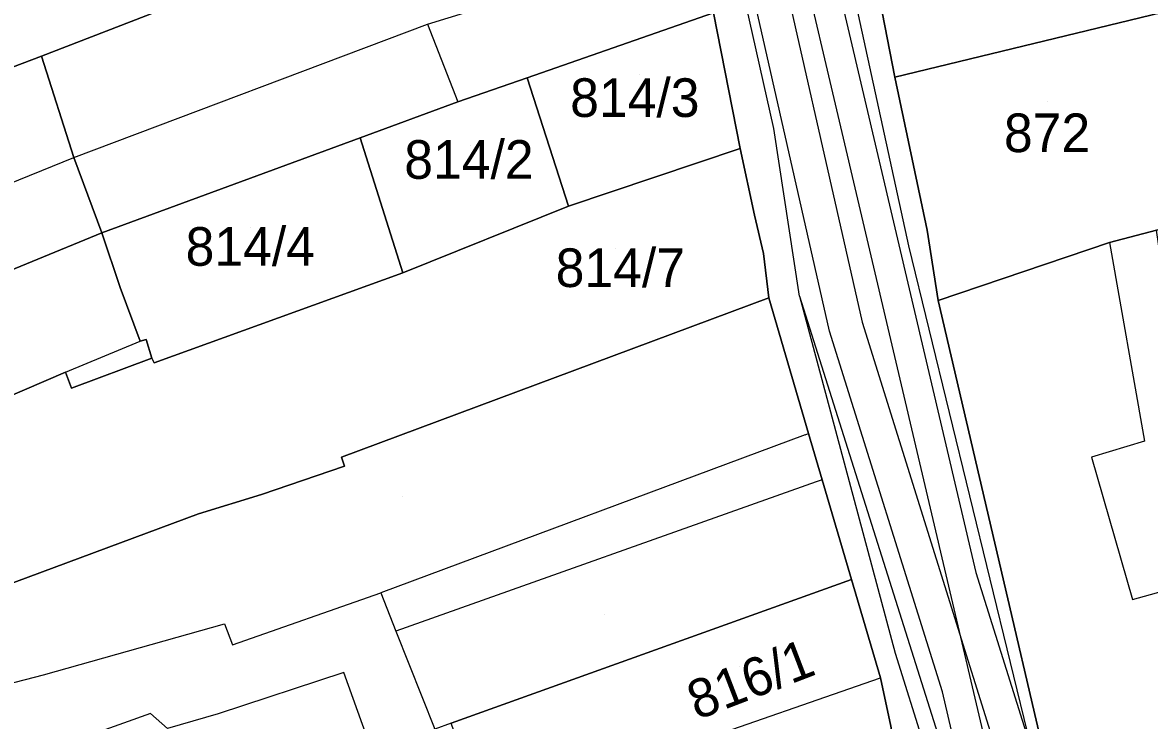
# Model space of a CAD drawing. Extents: x -263423 to -261326, y -1240067 to -1237864.
# Drawn here: x -262708 to -262649.7, y -1239503.3 to -1239467.2 of the extents above; entities that cross this region are included whole.
import ezdxf

# ---------------------------------------------------------------- set-up
doc = ezdxf.new("R2010")
doc.units = 0
for name, color, linetype in [('body_kn', 7, 'Continuous'), ('kladpar_druhypozemkov', 7, 'Continuous'), ('kladpar_hranice', 7, 'Continuous'), ('kladpar_parcelnecisla', 7, 'Continuous'), ('kladpar_plochy', 7, 'Continuous'), ('tarchy_linie', 7, 'Continuous'), ('zappar_hrandruhpozemk', 7, 'Continuous')]:
    doc.layers.add(name, color=color, linetype=linetype)

msp = doc.modelspace()

# ---------------------------------------------------------------- linework, layer by layer
at = {"layer": 'body_kn'}
for p, q in [((-262687.05, -1239467.29), (-262687.05, -1239467.29)), ((-262707.03, -1239468.96), (-262707.03, -1239468.96)), ((-262707.03, -1239468.96), (-262707.03, -1239468.96)), ((-262681.9, -1239470.07), (-262681.9, -1239470.07)), ((-262681.9, -1239470.07), (-262681.9, -1239470.07)), ((-262662.87, -1239470.04), (-262662.87, -1239470.04)), ((-262685.48, -1239471.32), (-262685.48, -1239471.32)), ((-262669.14, -1239472.7), (-262669.14, -1239472.7)), ((-262690.54, -1239473.18), (-262690.54, -1239473.18)), ((-262690.54, -1239473.18), (-262690.54, -1239473.18)), ((-262670.88, -1239473.74), (-262670.88, -1239473.74)), ((-262705.35, -1239474.2), (-262705.35, -1239474.2)), ((-262705.35, -1239474.2), (-262705.35, -1239474.2)), ((-262679.76, -1239476.72), (-262679.76, -1239476.72)), ((-262670.13, -1239477.19), (-262670.13, -1239477.19)), ((-262661.2, -1239477.95), (-262661.2, -1239477.95)), ((-262703.91, -1239478.1), (-262703.91, -1239478.1)), ((-262651.76, -1239478.6), (-262651.76, -1239478.6)), ((-262651.76, -1239478.6), (-262651.76, -1239478.6)), ((-262669.67, -1239479.17), (-262669.67, -1239479.17)), ((-262662.17, -1239478.76), (-262662.17, -1239478.76)), ((-262662.17, -1239478.76), (-262662.17, -1239478.76)), ((-262688.34, -1239480.16), (-262688.34, -1239480.16)), ((-262688.34, -1239480.16), (-262688.34, -1239480.16)), ((-262702.95, -1239480.92), (-262702.95, -1239480.92)), ((-262669.4, -1239481.46), (-262669.4, -1239481.46)), ((-262667.81, -1239481.37), (-262667.81, -1239481.37)), ((-262660.64, -1239481.59), (-262660.64, -1239481.59)), ((-262666.25, -1239483.18), (-262666.25, -1239483.18)), ((-262664.56, -1239482.72), (-262664.56, -1239482.72)), ((-262701.93, -1239483.7), (-262701.93, -1239483.7)), ((-262701.62, -1239483.62), (-262701.62, -1239483.62)), ((-262701.32, -1239484.58), (-262701.32, -1239484.58)), ((-262701.2, -1239484.83), (-262701.2, -1239484.83)), ((-262705.78, -1239485.31), (-262705.78, -1239485.31)), ((-262705.78, -1239485.31), (-262705.78, -1239485.31)), ((-262705.48, -1239486.14), (-262705.48, -1239486.14)), ((-262667.34, -1239488.48), (-262667.34, -1239488.48)), ((-262667.52, -1239488.55), (-262667.52, -1239488.55)), ((-262649.95, -1239488.87), (-262649.95, -1239488.87)), ((-262652.7, -1239489.7), (-262652.7, -1239489.7)), ((-262691.51, -1239489.71), (-262691.51, -1239489.71)), ((-262691.35, -1239490.17), (-262691.35, -1239490.17)), ((-262666.94, -1239490.98), (-262666.94, -1239490.98)), ((-262666.94, -1239490.98), (-262666.94, -1239490.98)), ((-262666.64, -1239490.87), (-262666.64, -1239490.87)), ((-262666.64, -1239490.87), (-262666.64, -1239490.87)), ((-262695.64, -1239491.63), (-262695.64, -1239491.63)), ((-262698.9, -1239492.64), (-262698.9, -1239492.64)), ((-262665.12, -1239496.03), (-262665.12, -1239496.03)), ((-262658.68, -1239495.67), (-262658.68, -1239495.67)), ((-262689.47, -1239496.72), (-262689.47, -1239496.72)), ((-262689.47, -1239496.72), (-262689.47, -1239496.72)), ((-262650.58, -1239497.06), (-262650.58, -1239497.06)), ((-262697.56, -1239498.32), (-262697.56, -1239498.32)), ((-262697.56, -1239498.32), (-262697.56, -1239498.32)), ((-262688.69, -1239498.71), (-262688.69, -1239498.71)), ((-262688.69, -1239498.71), (-262688.69, -1239498.71)), ((-262697.14, -1239499.41), (-262697.14, -1239499.41)), ((-262662.85, -1239499.85), (-262662.85, -1239499.85)), ((-262662.85, -1239499.85), (-262662.85, -1239499.85)), ((-262706.92, -1239500.97), (-262706.92, -1239500.97)), ((-262706.92, -1239500.97), (-262706.92, -1239500.97)), ((-262691.38, -1239500.85), (-262691.38, -1239500.85)), ((-262663.62, -1239501.12), (-262663.62, -1239501.12)), ((-262660.41, -1239501.85), (-262660.41, -1239501.85)), ((-262701.38, -1239502.97), (-262701.38, -1239502.97)), ((-262697.88, -1239502.98), (-262697.88, -1239502.98))]:
    msp.add_line(p, q, dxfattribs=at)
at = {"layer": 'kladpar_druhypozemkov'}
for p, q in [((-262676.11, -1239469.9), (-262676.11, -1239469.9)), ((-262654.96, -1239471.32), (-262654.96, -1239471.32)), ((-262684.81, -1239473.6), (-262684.81, -1239473.6)), ((-262696.21, -1239477.8), (-262696.21, -1239477.8)), ((-262677.31, -1239478.9), (-262677.31, -1239478.9)), ((-262688.36, -1239491.72), (-262688.36, -1239491.72)), ((-262677.88, -1239497.83), (-262677.88, -1239497.83)), ((-262670.93, -1239500.56), (-262670.93, -1239500.56))]:
    msp.add_line(p, q, dxfattribs=at)
at = {"layer": 'kladpar_hranice'}
for points in [[(-262651.57, -1239458.27), (-262640.29, -1239456.23), (-262634.81, -1239455.02), (-262633.4, -1239454.67), (-262630.73, -1239454.15), (-262628.24, -1239453.63), (-262625.76, -1239453.18), (-262625.64, -1239453.63), (-262623.72, -1239461.74), (-262623.02, -1239464.55), (-262622.56, -1239466.4), (-262630.34, -1239468.2), (-262631.29, -1239468.37), (-262632.46, -1239463.71), (-262638.75, -1239464.21), (-262646.28, -1239466.01), (-262662.87, -1239470.04), (-262664.29, -1239462.76), (-262664.76, -1239460.72), (-262651.57, -1239458.27)], [(-262746.98, -1239474.75), (-262747.23, -1239474.3), (-262737.12, -1239470.65), (-262722.57, -1239465.28), (-262710.03, -1239460.72), (-262708.4, -1239465.25), (-262683.81, -1239456.55), (-262683.56, -1239457.28), (-262674.53, -1239454.29), (-262673.91, -1239456.95), (-262689.22, -1239462.05), (-262707.03, -1239468.96), (-262722.19, -1239474.7), (-262728.71, -1239477.37), (-262741.52, -1239482.61), (-262741.6, -1239482.35), (-262746.4, -1239484.13), (-262746.3, -1239484.46), (-262768.56, -1239493.52), (-262771.73, -1239485.18), (-262746.98, -1239474.75)], [(-262673.91, -1239456.95), (-262672.76, -1239462.9), (-262672.25, -1239466.72), (-262681.9, -1239470.07), (-262685.48, -1239471.32), (-262690.54, -1239473.18), (-262703.91, -1239478.1), (-262705.35, -1239474.2), (-262707.03, -1239468.96), (-262689.22, -1239462.05), (-262673.91, -1239456.95)], [(-262664.29, -1239462.76), (-262662.87, -1239470.04), (-262661.2, -1239477.95), (-262660.64, -1239481.59), (-262651.96, -1239518.75), (-262652.34, -1239518.96), (-262655.32, -1239520.58), (-262656.24, -1239521.08), (-262658.47, -1239522.41), (-262657.51, -1239520.31), (-262663.57, -1239504.3), (-262662.99, -1239504.11), (-262663.09, -1239503.63), (-262663.62, -1239501.12), (-262665.12, -1239496.03), (-262666.64, -1239490.87), (-262667.34, -1239488.48), (-262669.4, -1239481.46), (-262669.67, -1239479.17), (-262670.13, -1239477.19), (-262670.88, -1239473.74), (-262672.25, -1239466.72)], [(-262646.28, -1239466.01), (-262638.75, -1239464.21), (-262637.53, -1239469.32), (-262636.88, -1239471.56), (-262635.95, -1239475.13), (-262637.22, -1239475.3), (-262644.23, -1239476.67), (-262649.33, -1239477.96), (-262651.76, -1239478.6), (-262660.64, -1239481.59), (-262661.2, -1239477.95), (-262662.87, -1239470.04), (-262646.28, -1239466.01)], [(-262672.25, -1239466.72), (-262670.88, -1239473.74), (-262679.76, -1239476.72), (-262681.9, -1239470.07), (-262672.25, -1239466.72)], [(-262707.03, -1239468.96), (-262705.35, -1239474.2), (-262703.91, -1239478.1), (-262714.74, -1239482.55), (-262730.81, -1239488.41), (-262739.88, -1239492.24), (-262744.16, -1239494.01), (-262744.11, -1239494.26), (-262765.78, -1239503.15), (-262768.56, -1239493.52), (-262746.3, -1239484.46), (-262746.4, -1239484.13), (-262741.6, -1239482.35), (-262741.52, -1239482.61), (-262728.71, -1239477.37), (-262722.19, -1239474.7), (-262707.03, -1239468.96)], [(-262681.9, -1239470.07), (-262679.76, -1239476.72), (-262688.34, -1239480.16), (-262690.54, -1239473.18), (-262685.48, -1239471.32), (-262681.9, -1239470.07)], [(-262690.54, -1239473.18), (-262688.34, -1239480.16), (-262701.2, -1239484.83), (-262701.32, -1239484.58), (-262701.62, -1239483.62), (-262701.93, -1239483.7), (-262702.95, -1239480.92), (-262703.91, -1239478.1), (-262690.54, -1239473.18)], [(-262688.34, -1239480.16), (-262679.76, -1239476.72), (-262670.88, -1239473.74), (-262670.13, -1239477.19), (-262669.67, -1239479.17), (-262669.4, -1239481.46), (-262691.51, -1239489.71), (-262691.35, -1239490.17), (-262695.64, -1239491.63), (-262698.9, -1239492.64), (-262709.07, -1239496.42), (-262710.75, -1239492.06), (-262724.32, -1239497.14), (-262737.87, -1239501.77), (-262738.69, -1239499.79), (-262713.35, -1239489.21), (-262713.53, -1239488.63), (-262705.78, -1239485.31), (-262705.48, -1239486.14), (-262701.32, -1239484.58), (-262701.2, -1239484.83), (-262688.34, -1239480.16)], [(-262644.23, -1239476.67), (-262643.83, -1239478.97), (-262643.29, -1239483.24), (-262641.64, -1239491.6), (-262636.86, -1239513.79), (-262651.96, -1239518.75), (-262660.64, -1239481.59), (-262651.76, -1239478.6), (-262649.33, -1239477.96), (-262644.23, -1239476.67)], [(-262730.81, -1239488.41), (-262714.74, -1239482.55), (-262703.91, -1239478.1), (-262702.95, -1239480.92), (-262701.93, -1239483.7), (-262701.62, -1239483.62), (-262701.32, -1239484.58), (-262705.48, -1239486.14), (-262705.78, -1239485.31), (-262713.53, -1239488.63), (-262713.35, -1239489.21), (-262738.69, -1239499.79), (-262737.87, -1239501.77), (-262736.23, -1239505.79), (-262750.71, -1239511.38), (-262761.65, -1239515.76), (-262763.18, -1239511.17), (-262763.74, -1239509.47), (-262765.78, -1239503.15), (-262744.11, -1239494.26), (-262744.16, -1239494.01), (-262739.88, -1239492.24), (-262730.81, -1239488.41)], [(-262709.07, -1239496.42), (-262698.9, -1239492.64), (-262695.64, -1239491.63), (-262691.35, -1239490.17), (-262691.51, -1239489.71), (-262669.4, -1239481.46), (-262667.34, -1239488.48), (-262666.64, -1239490.87), (-262665.12, -1239496.03), (-262685.83, -1239503.47), (-262686.68, -1239503.77), (-262689.93, -1239504.88), (-262691.22, -1239505.34), (-262691.6, -1239505.48), (-262697.65, -1239507.55), (-262698.16, -1239507.7), (-262699.28, -1239508.04), (-262700, -1239508.26), (-262702.55, -1239508.53), (-262703.44, -1239508.62), (-262714.4, -1239513)], [(-262684.07, -1239508.51), (-262685.83, -1239503.47), (-262665.12, -1239496.03), (-262663.62, -1239501.12), (-262663.09, -1239503.63), (-262662.99, -1239504.11), (-262663.57, -1239504.3), (-262673.69, -1239507.74), (-262673.83, -1239507.36), (-262674.65, -1239504.95), (-262675.54, -1239505.26), (-262684.07, -1239508.51)]]:
    msp.add_lwpolyline(points, dxfattribs=at)
at = {"layer": 'kladpar_plochy'}
for points in [[(-262651.57, -1239458.27), (-262640.29, -1239456.23), (-262634.81, -1239455.02), (-262633.4, -1239454.67), (-262630.73, -1239454.15), (-262628.24, -1239453.63), (-262625.76, -1239453.18), (-262625.64, -1239453.63), (-262623.72, -1239461.74), (-262623.02, -1239464.55), (-262622.56, -1239466.4), (-262630.34, -1239468.2), (-262631.29, -1239468.37), (-262632.46, -1239463.71), (-262638.75, -1239464.21), (-262646.28, -1239466.01), (-262662.87, -1239470.04), (-262664.29, -1239462.76), (-262664.76, -1239460.72)], [(-262746.98, -1239474.75), (-262747.23, -1239474.3), (-262737.12, -1239470.65), (-262722.57, -1239465.28), (-262710.03, -1239460.72), (-262708.4, -1239465.25), (-262683.81, -1239456.55), (-262683.56, -1239457.28), (-262674.53, -1239454.29), (-262673.91, -1239456.95), (-262689.22, -1239462.05), (-262707.03, -1239468.96), (-262722.19, -1239474.7), (-262728.71, -1239477.37), (-262741.52, -1239482.61), (-262741.6, -1239482.35), (-262746.4, -1239484.13), (-262746.3, -1239484.46), (-262768.56, -1239493.52), (-262771.73, -1239485.18)], [(-262673.91, -1239456.95), (-262672.76, -1239462.9), (-262672.25, -1239466.72), (-262681.9, -1239470.07), (-262685.48, -1239471.32), (-262690.54, -1239473.18), (-262703.91, -1239478.1), (-262705.35, -1239474.2), (-262707.03, -1239468.96), (-262689.22, -1239462.05)], [(-262646.28, -1239466.01), (-262638.75, -1239464.21), (-262637.53, -1239469.32), (-262636.88, -1239471.56), (-262635.95, -1239475.13), (-262637.22, -1239475.3), (-262644.23, -1239476.67), (-262649.33, -1239477.96), (-262651.76, -1239478.6), (-262660.64, -1239481.59), (-262661.2, -1239477.95), (-262662.87, -1239470.04)], [(-262672.25, -1239466.72), (-262670.88, -1239473.74), (-262679.76, -1239476.72), (-262681.9, -1239470.07)], [(-262707.03, -1239468.96), (-262705.35, -1239474.2), (-262703.91, -1239478.1), (-262714.74, -1239482.55), (-262730.81, -1239488.41), (-262739.88, -1239492.24), (-262744.16, -1239494.01), (-262744.11, -1239494.26), (-262765.78, -1239503.15), (-262768.56, -1239493.52), (-262746.3, -1239484.46), (-262746.4, -1239484.13), (-262741.6, -1239482.35), (-262741.52, -1239482.61), (-262728.71, -1239477.37), (-262722.19, -1239474.7)], [(-262681.9, -1239470.07), (-262679.76, -1239476.72), (-262688.34, -1239480.16), (-262690.54, -1239473.18), (-262685.48, -1239471.32)], [(-262690.54, -1239473.18), (-262688.34, -1239480.16), (-262701.2, -1239484.83), (-262701.32, -1239484.58), (-262701.62, -1239483.62), (-262701.93, -1239483.7), (-262702.95, -1239480.92), (-262703.91, -1239478.1)], [(-262688.34, -1239480.16), (-262679.76, -1239476.72), (-262670.88, -1239473.74), (-262670.13, -1239477.19), (-262669.67, -1239479.17), (-262669.4, -1239481.46), (-262691.51, -1239489.71), (-262691.35, -1239490.17), (-262695.64, -1239491.63), (-262698.9, -1239492.64), (-262709.07, -1239496.42), (-262710.75, -1239492.06), (-262724.32, -1239497.14), (-262737.87, -1239501.77), (-262738.69, -1239499.79), (-262713.35, -1239489.21), (-262713.53, -1239488.63), (-262705.78, -1239485.31), (-262705.48, -1239486.14), (-262701.32, -1239484.58), (-262701.2, -1239484.83)], [(-262644.23, -1239476.67), (-262643.83, -1239478.97), (-262643.29, -1239483.24), (-262641.64, -1239491.6), (-262636.86, -1239513.79), (-262651.96, -1239518.75), (-262660.64, -1239481.59), (-262651.76, -1239478.6), (-262649.33, -1239477.96)], [(-262730.81, -1239488.41), (-262714.74, -1239482.55), (-262703.91, -1239478.1), (-262702.95, -1239480.92), (-262701.93, -1239483.7), (-262701.62, -1239483.62), (-262701.32, -1239484.58), (-262705.48, -1239486.14), (-262705.78, -1239485.31), (-262713.53, -1239488.63), (-262713.35, -1239489.21), (-262738.69, -1239499.79), (-262737.87, -1239501.77), (-262736.23, -1239505.79), (-262750.71, -1239511.38), (-262761.65, -1239515.76), (-262763.18, -1239511.17), (-262763.74, -1239509.47), (-262765.78, -1239503.15), (-262744.11, -1239494.26), (-262744.16, -1239494.01), (-262739.88, -1239492.24)], [(-262684.07, -1239508.51), (-262685.83, -1239503.47), (-262665.12, -1239496.03), (-262663.62, -1239501.12), (-262663.09, -1239503.63), (-262662.99, -1239504.11), (-262663.57, -1239504.3), (-262673.69, -1239507.74), (-262673.83, -1239507.36), (-262674.65, -1239504.95), (-262675.54, -1239505.26)]]:
    msp.add_lwpolyline(points, close=True, dxfattribs=at)
for points in [[(-262664.29, -1239462.76), (-262662.87, -1239470.04), (-262661.2, -1239477.95), (-262660.64, -1239481.59), (-262651.96, -1239518.75), (-262652.34, -1239518.96), (-262655.32, -1239520.58), (-262656.24, -1239521.08), (-262658.47, -1239522.41), (-262657.51, -1239520.31), (-262663.57, -1239504.3), (-262662.99, -1239504.11), (-262663.09, -1239503.63), (-262663.62, -1239501.12), (-262665.12, -1239496.03), (-262666.64, -1239490.87), (-262667.34, -1239488.48), (-262669.4, -1239481.46), (-262669.67, -1239479.17), (-262670.13, -1239477.19), (-262670.88, -1239473.74), (-262672.25, -1239466.72)], [(-262709.07, -1239496.42), (-262698.9, -1239492.64), (-262695.64, -1239491.63), (-262691.35, -1239490.17), (-262691.51, -1239489.71), (-262669.4, -1239481.46), (-262667.34, -1239488.48), (-262666.64, -1239490.87), (-262665.12, -1239496.03), (-262685.83, -1239503.47), (-262686.68, -1239503.77), (-262689.93, -1239504.88), (-262691.22, -1239505.34), (-262691.6, -1239505.48), (-262697.65, -1239507.55), (-262698.16, -1239507.7), (-262699.28, -1239508.04), (-262700, -1239508.26), (-262702.55, -1239508.53), (-262703.44, -1239508.62), (-262714.4, -1239513)]]:
    msp.add_lwpolyline(points, dxfattribs=at)
at = {"layer": 'tarchy_linie'}
for points in [[(-262816.21, -1239022.95), (-262801.33, -1239053.61), (-262785.49, -1239096.59), (-262778.97, -1239116.64), (-262769.58, -1239148.24), (-262765.58, -1239161.32), (-262756.14, -1239192.63), (-262745.47, -1239227.02), (-262734.36, -1239262.66), (-262729.23, -1239278.2), (-262719.46, -1239309.9), (-262705.75, -1239353.04), (-262693.14, -1239374.02), (-262677.03, -1239427.73), (-262664.56, -1239482.72), (-262653.16, -1239519.18)], [(-262652.2, -1239518.88), (-262653.16, -1239519.18), (-262654.83, -1239519.7), (-262655.34, -1239518.07), (-262655.79, -1239518.17), (-262657.18, -1239512.18), (-262658.1, -1239509.23), (-262659.82, -1239504.37), (-262660.41, -1239501.85), (-262666.25, -1239483.18), (-262678.72, -1239428.18), (-262680.89, -1239420.96), (-262702.22, -1239362.31), (-262705.93, -1239356.12), (-262707.36, -1239353.77), (-262721.13, -1239310.42), (-262730.9, -1239278.73)], [(-262717.4, -1239307.13), (-262713.9, -1239319.06), (-262712.61, -1239323.96), (-262709.96, -1239333.26), (-262703.89, -1239350.34), (-262702.54, -1239352.36), (-262700.12, -1239359.01), (-262691.53, -1239373.31), (-262675.57, -1239426.5), (-262673.75, -1239431.51), (-262658.68, -1239495.67), (-262653.43, -1239512.44), (-262651.96, -1239518.75), (-262652.2, -1239518.88)], [(-262718.89, -1239307.57), (-262715.38, -1239319.51), (-262714.09, -1239324.42), (-262711.44, -1239333.73), (-262705.29, -1239351.04), (-262703.93, -1239353.07), (-262675.24, -1239431.95), (-262658.33, -1239503.93), (-262655.92, -1239510.76), (-262654.28, -1239517.82)]]:
    msp.add_lwpolyline(points, dxfattribs=at)
at = {"layer": 'zappar_hrandruhpozemk'}
for p, q in [((-262687.05, -1239467.29), (-262672.76, -1239462.9)), ((-262705.35, -1239474.2), (-262687.05, -1239467.29)), ((-262687.05, -1239467.29), (-262685.48, -1239471.32)), ((-262745.59, -1239490.53), (-262705.35, -1239474.2)), ((-262662.17, -1239478.76), (-262652.35, -1239518.94)), ((-262667.81, -1239481.37), (-262662.85, -1239499.85)), ((-262667.81, -1239481.37), (-262659.19, -1239508.65)), ((-262705.78, -1239485.31), (-262701.93, -1239483.7)), ((-262667.52, -1239488.55), (-262667.34, -1239488.48)), ((-262667.52, -1239488.55), (-262689.47, -1239496.72)), ((-262652.7, -1239489.7), (-262650.58, -1239497.06)), ((-262666.94, -1239490.98), (-262688.69, -1239498.71)), ((-262666.64, -1239490.87), (-262666.94, -1239490.98)), ((-262697.14, -1239499.41), (-262689.47, -1239496.72)), ((-262689.47, -1239496.72), (-262688.69, -1239498.71)), ((-262706.92, -1239500.97), (-262697.56, -1239498.32)), ((-262697.56, -1239498.32), (-262697.14, -1239499.41)), ((-262688.69, -1239498.71), (-262686.68, -1239503.77)), ((-262662.85, -1239499.85), (-262656.24, -1239521.08)), ((-262674.65, -1239504.95), (-262663.62, -1239501.12)), ((-262701.38, -1239502.97), (-262726.7, -1239511.95))]:
    msp.add_line(p, q, dxfattribs=at)
for points in [[(-262674.69, -1239421.68), (-262671.33, -1239436.62), (-262668.05, -1239451.75), (-262662.17, -1239478.76)], [(-262667.81, -1239481.37), (-262669.14, -1239472.7), (-262673.3, -1239454.18), (-262677.57, -1239437.37)], [(-262650.58, -1239497.06), (-262646.3, -1239495.88), (-262648.62, -1239482.93), (-262649.33, -1239477.96)], [(-262651.76, -1239478.6), (-262649.95, -1239488.87), (-262652.7, -1239489.7)], [(-262729.04, -1239508.94), (-262729.36, -1239507.86), (-262729.61, -1239507.16), (-262725.53, -1239505.84), (-262719.67, -1239504.15), (-262712.27, -1239502.34), (-262706.92, -1239500.97)], [(-262689.93, -1239504.88), (-262691.38, -1239500.85), (-262697.88, -1239502.98), (-262700.5, -1239503.74), (-262701.38, -1239502.97)]]:
    msp.add_lwpolyline(points, dxfattribs=at)

# ---------------------------------------------------------------- texts
at = {"layer": 'kladpar_parcelnecisla'}
for s, p in [('814/3', (-262679.673, -1239472.1)), ('872', (-262657.23, -1239473.92)), ('814/2', (-262688.258, -1239475.3)), ('814/4', (-262699.571, -1239479.8)), ('814/7', (-262680.424, -1239480.9))]:
    msp.add_text(s, height=2, dxfattribs=at).set_placement(p)
msp.add_text('816/1', height=2, rotation=21, dxfattribs=at).set_placement((-262673.117, -1239503.319))

doc.saveas('drawing.dxf')
